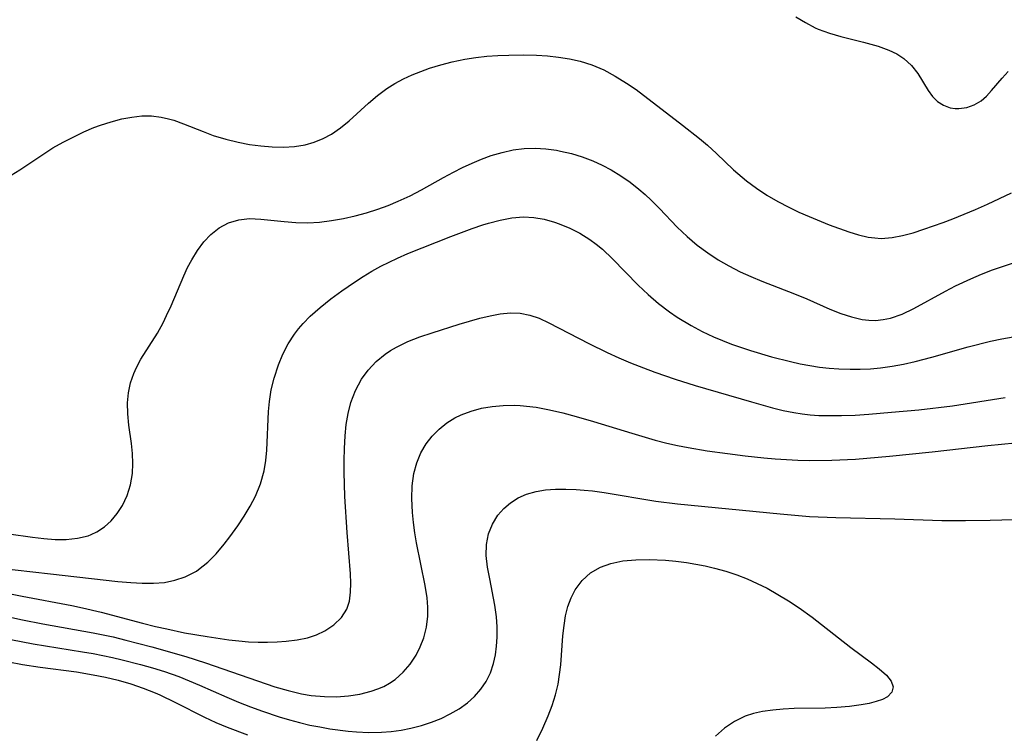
# Model space of a CAD drawing. Header units: metres. Extents: x 1073367 to 1082519, y 1569854 to 1574957.
# Tile 1033 of 1056: x 1080858 to 1080996, y 1573337 to 1573437. Entities that reach past the tile are written whole.
import ezdxf

# ---------------------------------------------------------------- set-up
doc = ezdxf.new("R2010")
doc.units = ezdxf.units.M
doc.layers.add('CGG_CurvaNivelLidar_v1', color=253, linetype='Continuous', lineweight=30)

msp = doc.modelspace()

# ---------------------------------------------------------------- linework, layer by layer
at = {"layer": 'CGG_CurvaNivelLidar_v1'}
for p, q in [((1080966.5813, 1573437.1409, 75.5), (1080967.8984, 1573436.324, 75.5)), ((1080967.8984, 1573436.324, 75.5), (1080969.2537, 1573435.612, 75.5)), ((1080969.2537, 1573435.612, 75.5), (1080969.6984, 1573435.4122, 75.5)), ((1080969.6984, 1573435.4122, 75.5), (1080971.2502, 1573434.8324, 75.5)), ((1080971.2502, 1573434.8324, 75.5), (1080972.8386, 1573434.3676, 75.5)), ((1080972.8386, 1573434.3676, 75.5), (1080976.0234, 1573433.5798, 75.5)), ((1080976.0234, 1573433.5798, 75.5), (1080978.0462, 1573433.0161, 75.5)), ((1080978.0462, 1573433.0161, 75.5), (1080979.5509, 1573432.4707, 75.5)), ((1080979.5509, 1573432.4707, 75.5), (1080980.6533, 1573431.9468, 75.5)), ((1080980.6533, 1573431.9468, 75.5), (1080981.647, 1573431.316, 75.5)), ((1080916.9962, 1573430.4464, 75), (1080918.5905, 1573430.8662, 75)), ((1080918.5905, 1573430.8662, 75), (1080920.3611, 1573431.2343, 75)), ((1080920.3611, 1573431.2343, 75), (1080921.8737, 1573431.4589, 75)), ((1080921.8737, 1573431.4589, 75), (1080923.3993, 1573431.6166, 75)), ((1080923.3993, 1573431.6166, 75), (1080924.9329, 1573431.7224, 75)), ((1080924.9329, 1573431.7224, 75), (1080926.4703, 1573431.788, 75)), ((1080926.4703, 1573431.788, 75), (1080928.4946, 1573431.8173, 75)), ((1080928.4946, 1573431.8173, 75), (1080930.3286, 1573431.7668, 75)), ((1080930.3286, 1573431.7668, 75), (1080931.8851, 1573431.6666, 75)), ((1080931.8851, 1573431.6666, 75), (1080933.4277, 1573431.5059, 75)), ((1080933.4277, 1573431.5059, 75), (1080934.9501, 1573431.27, 75)), ((1080934.9501, 1573431.27, 75), (1080936.4448, 1573430.939, 75)), ((1080936.4448, 1573430.939, 75), (1080938.0726, 1573430.4297, 75)), ((1080981.647, 1573431.316, 75.5), (1080982.7365, 1573430.325, 75.5)), ((1080913.0078, 1573429.0217, 75), (1080914.206, 1573429.5097, 75)), ((1080914.206, 1573429.5097, 75), (1080915.4299, 1573429.9539, 75)), ((1080915.4299, 1573429.9539, 75), (1080916.9962, 1573430.4464, 75)), ((1080938.0726, 1573430.4297, 75), (1080939.7433, 1573429.7173, 75)), ((1080939.7433, 1573429.7173, 75), (1080941.3573, 1573428.8585, 75)), ((1080982.7365, 1573430.325, 75.5), (1080983.6236, 1573429.1964, 75.5)), ((1080983.6236, 1573429.1964, 75.5), (1080985.0617, 1573426.8508, 75.5)), ((1080995.3809, 1573428.582, 75.5), (1080996.217, 1573429.4764, 75.5)), ((1080909.4451, 1573427.1299, 75), (1080910.582, 1573427.831, 75)), ((1080910.582, 1573427.831, 75), (1080911.7734, 1573428.4566, 75)), ((1080911.7734, 1573428.4566, 75), (1080913.0078, 1573429.0217, 75)), ((1080941.3573, 1573428.8585, 75), (1080942.9208, 1573427.8836, 75)), ((1080942.9208, 1573427.8836, 75), (1080944.2485, 1573426.9571, 75)), ((1080993.9053, 1573426.8292, 75.5), (1080995.3809, 1573428.582, 75.5)), ((1080908.1297, 1573426.1506, 75), (1080909.4451, 1573427.1299, 75)), ((1080944.2485, 1573426.9571, 75), (1080950.7323, 1573422.0079, 75)), ((1080985.0617, 1573426.8508, 75.5), (1080985.6672, 1573426.0251, 75.5)), ((1080993.2116, 1573426.0591, 75.5), (1080993.9053, 1573426.8292, 75.5)), ((1080904.2068, 1573422.5938, 75), (1080906.8905, 1573425.0783, 75)), ((1080906.8905, 1573425.0783, 75), (1080908.1297, 1573426.1506, 75)), ((1080985.6672, 1573426.0251, 75.5), (1080986.357, 1573425.3237, 75.5)), ((1080986.357, 1573425.3237, 75.5), (1080987.1831, 1573424.7804, 75.5)), ((1080991.4877, 1573424.8243, 75.5), (1080992.4669, 1573425.4001, 75.5)), ((1080992.4669, 1573425.4001, 75.5), (1080993.2116, 1573426.0591, 75.5)), ((1080987.1831, 1573424.7804, 75.5), (1080988.1005, 1573424.44, 75.5)), ((1080988.1005, 1573424.44, 75.5), (1080988.8001, 1573424.3283, 75.5)), ((1080988.8001, 1573424.3283, 75.5), (1080989.3363, 1573424.3174, 75.5)), ((1080989.3363, 1573424.3174, 75.5), (1080990.4274, 1573424.4638, 75.5)), ((1080990.4274, 1573424.4638, 75.5), (1080991.4877, 1573424.8243, 75.5)), ((1080869.4808, 1573422.0008, 75), (1080870.9568, 1573422.4828, 75)), ((1080870.9568, 1573422.4828, 75), (1080872.438, 1573422.866, 75)), ((1080872.438, 1573422.866, 75), (1080873.8414, 1573423.1308, 75)), ((1080873.8414, 1573423.1308, 75), (1080875.2345, 1573423.2808, 75)), ((1080875.2345, 1573423.2808, 75), (1080876.6107, 1573423.2912, 75)), ((1080876.6107, 1573423.2912, 75), (1080877.9509, 1573423.1363, 75)), ((1080877.9509, 1573423.1363, 75), (1080878.9594, 1573422.9, 75)), ((1080878.9594, 1573422.9, 75), (1080879.6868, 1573422.676, 75)), ((1080879.6868, 1573422.676, 75), (1080881.0389, 1573422.1898, 75)), ((1080903.0036, 1573421.6091, 75), (1080904.2068, 1573422.5938, 75)), ((1080865.731, 1573420.3833, 75), (1080867.1386, 1573421.0456, 75)), ((1080867.1386, 1573421.0456, 75), (1080868.5593, 1573421.6496, 75)), ((1080868.5593, 1573421.6496, 75), (1080869.4808, 1573422.0008, 75)), ((1080881.0389, 1573422.1898, 75), (1080883.8001, 1573421.0995, 75)), ((1080883.8001, 1573421.0995, 75), (1080885.2213, 1573420.5773, 75)), ((1080901.7359, 1573420.7422, 75), (1080903.0036, 1573421.6091, 75)), ((1080950.7323, 1573422.0079, 75), (1080953.0979, 1573420.1523, 75)), ((1080862.8257, 1573418.8115, 75), (1080864.263, 1573419.629, 75)), ((1080864.263, 1573419.629, 75), (1080865.731, 1573420.3833, 75)), ((1080885.2213, 1573420.5773, 75), (1080886.9488, 1573420.0407, 75)), ((1080886.9488, 1573420.0407, 75), (1080888.7124, 1573419.6043, 75)), ((1080888.7124, 1573419.6043, 75), (1080890.2783, 1573419.3081, 75)), ((1080898.0462, 1573419.2607, 75), (1080899.3279, 1573419.6203, 75)), ((1080899.3279, 1573419.6203, 75), (1080900.5608, 1573420.1161, 75)), ((1080900.5608, 1573420.1161, 75), (1080901.7359, 1573420.7422, 75)), ((1080953.0979, 1573420.1523, 75), (1080954.2391, 1573419.1839, 75)), ((1080861.2616, 1573417.8174, 75), (1080862.8257, 1573418.8115, 75)), ((1080890.2783, 1573419.3081, 75), (1080891.8508, 1573419.0937, 75)), ((1080891.8508, 1573419.0937, 75), (1080893.4195, 1573418.9651, 75)), ((1080893.4195, 1573418.9651, 75), (1080895.0101, 1573418.9332, 75)), ((1080895.0101, 1573418.9332, 75), (1080896.5474, 1573419.0219, 75)), ((1080896.5474, 1573419.0219, 75), (1080898.0462, 1573419.2607, 75)), ((1080924.0147, 1573417.7373, 74.5), (1080925.5461, 1573418.2, 74.5)), ((1080925.5461, 1573418.2, 74.5), (1080927.093, 1573418.5442, 74.5)), ((1080927.093, 1573418.5442, 74.5), (1080928.6524, 1573418.7462, 74.5)), ((1080928.6524, 1573418.7462, 74.5), (1080930.1428, 1573418.787, 74.5)), ((1080930.1428, 1573418.787, 74.5), (1080931.6361, 1573418.696, 74.5)), ((1080931.6361, 1573418.696, 74.5), (1080933.1263, 1573418.4915, 74.5)), ((1080933.1263, 1573418.4915, 74.5), (1080933.7126, 1573418.3822, 74.5)), ((1080933.7126, 1573418.3822, 74.5), (1080935.2339, 1573418.0243, 74.5)), ((1080954.2391, 1573419.1839, 75), (1080955.469, 1573418.0562, 75)), ((1080858.1961, 1573415.7582, 75), (1080861.2616, 1573417.8174, 75)), ((1080921.3483, 1573416.6889, 74.5), (1080922.6713, 1573417.2429, 74.5)), ((1080922.6713, 1573417.2429, 74.5), (1080924.0147, 1573417.7373, 74.5)), ((1080935.2339, 1573418.0243, 74.5), (1080936.7346, 1573417.5658, 74.5)), ((1080936.7346, 1573417.5658, 74.5), (1080938.2066, 1573417.0073, 74.5)), ((1080938.2066, 1573417.0073, 74.5), (1080939.5082, 1573416.4128, 74.5)), ((1080955.469, 1573418.0562, 75), (1080957.8809, 1573415.7613, 75)), ((1080856.995, 1573414.9988, 75), (1080858.1961, 1573415.7582, 75)), ((1080917.3737, 1573414.7023, 74.5), (1080918.7455, 1573415.438, 74.5)), ((1080918.7455, 1573415.438, 74.5), (1080920.0393, 1573416.0846, 74.5)), ((1080920.0393, 1573416.0846, 74.5), (1080921.3483, 1573416.6889, 74.5)), ((1080939.5082, 1573416.4128, 74.5), (1080940.7756, 1573415.739, 74.5)), ((1080940.7756, 1573415.739, 74.5), (1080942.1176, 1573414.9186, 74.5)), ((1080957.8809, 1573415.7613, 75), (1080959.6668, 1573414.2117, 75)), ((1080914.3111, 1573412.9876, 74.5), (1080917.3737, 1573414.7023, 74.5)), ((1080942.1176, 1573414.9186, 74.5), (1080943.4127, 1573414.0186, 74.5)), ((1080943.4127, 1573414.0186, 74.5), (1080944.6573, 1573413.0444, 74.5)), ((1080959.6668, 1573414.2117, 75), (1080961.0616, 1573413.1757, 75)), ((1080912.6975, 1573412.1454, 74.5), (1080914.3111, 1573412.9876, 74.5)), ((1080944.6573, 1573413.0444, 74.5), (1080945.5147, 1573412.303, 74.5)), ((1080961.0616, 1573413.1757, 75), (1080962.5206, 1573412.2241, 75)), ((1080909.6446, 1573410.7761, 74.5), (1080911.0547, 1573411.3664, 74.5)), ((1080911.0547, 1573411.3664, 74.5), (1080912.6975, 1573412.1454, 74.5)), ((1080945.5147, 1573412.303, 74.5), (1080946.3442, 1573411.5286, 74.5)), ((1080946.3442, 1573411.5286, 74.5), (1080947.5128, 1573410.3491, 74.5)), ((1080962.5206, 1573412.2241, 75), (1080964.0302, 1573411.3465, 75)), ((1080964.0302, 1573411.3465, 75), (1080965.5802, 1573410.5381, 75)), ((1080993.3288, 1573410.9631, 75), (1080996.678, 1573412.5254, 75)), ((1080906.6261, 1573409.7538, 74.5), (1080908.2126, 1573410.2512, 74.5)), ((1080908.2126, 1573410.2512, 74.5), (1080909.6446, 1573410.7761, 74.5)), ((1080947.5128, 1573410.3491, 74.5), (1080949.9921, 1573407.7671, 74.5)), ((1080965.5802, 1573410.5381, 75), (1080966.9993, 1573409.8678, 75)), ((1080966.9993, 1573409.8678, 75), (1080968.4331, 1573409.2376, 75)), ((1080988.4887, 1573408.9271, 75), (1080991.646, 1573410.2197, 75)), ((1080991.646, 1573410.2197, 75), (1080993.3288, 1573410.9631, 75)), ((1080887.3634, 1573408.3423, 74.5), (1080888.7639, 1573408.7778, 74.5)), ((1080888.7639, 1573408.7778, 74.5), (1080890.2804, 1573408.9373, 74.5)), ((1080890.2804, 1573408.9373, 74.5), (1080891.8627, 1573408.888, 74.5)), ((1080891.8627, 1573408.888, 74.5), (1080895.1347, 1573408.5445, 74.5)), ((1080895.1347, 1573408.5445, 74.5), (1080896.7605, 1573408.404, 74.5)), ((1080900.0695, 1573408.4506, 74.5), (1080901.7413, 1573408.6639, 74.5)), ((1080901.7413, 1573408.6639, 74.5), (1080903.4183, 1573408.9691, 74.5)), ((1080903.4183, 1573408.9691, 74.5), (1080905.0253, 1573409.3288, 74.5)), ((1080905.0253, 1573409.3288, 74.5), (1080906.6261, 1573409.7538, 74.5)), ((1080923.6553, 1573408.3023, 74), (1080925.2904, 1573408.7409, 74)), ((1080925.2904, 1573408.7409, 74), (1080926.9172, 1573409.0509, 74)), ((1080926.9172, 1573409.0509, 74), (1080928.537, 1573409.1779, 74)), ((1080928.537, 1573409.1779, 74), (1080929.9909, 1573409.0963, 74)), ((1080929.9909, 1573409.0963, 74), (1080931.4341, 1573408.8473, 74)), ((1080931.4341, 1573408.8473, 74), (1080932.8602, 1573408.457, 74)), ((1080968.4331, 1573409.2376, 75), (1080971.2298, 1573408.0935, 75)), ((1080987.1235, 1573408.409, 75), (1080988.4887, 1573408.9271, 75)), ((1080884.8638, 1573406.7237, 74.5), (1080886.0566, 1573407.6479, 74.5)), ((1080886.0566, 1573407.6479, 74.5), (1080887.3634, 1573408.3423, 74.5)), ((1080896.7605, 1573408.404, 74.5), (1080898.4068, 1573408.3579, 74.5)), ((1080898.4068, 1573408.3579, 74.5), (1080900.0695, 1573408.4506, 74.5)), ((1080918.382, 1573406.4415, 74), (1080921.3726, 1573407.5558, 74)), ((1080921.3726, 1573407.5558, 74), (1080922.8606, 1573408.0569, 74)), ((1080922.8606, 1573408.0569, 74), (1080923.6553, 1573408.3023, 74)), ((1080932.8602, 1573408.457, 74), (1080933.5182, 1573408.2316, 74)), ((1080933.5182, 1573408.2316, 74), (1080934.9908, 1573407.6248, 74)), ((1080934.9908, 1573407.6248, 74), (1080936.4196, 1573406.8929, 74)), ((1080949.9921, 1573407.7671, 74.5), (1080951.3744, 1573406.443, 74.5)), ((1080971.2298, 1573408.0935, 75), (1080973.9811, 1573407.0856, 75)), ((1080982.9356, 1573406.9681, 75), (1080984.4191, 1573407.4489, 75)), ((1080984.4191, 1573407.4489, 75), (1080987.1235, 1573408.409, 75)), ((1080883.8751, 1573405.6789, 74.5), (1080884.8638, 1573406.7237, 74.5)), ((1080912.3671, 1573404.0487, 74), (1080918.382, 1573406.4415, 74)), ((1080936.4196, 1573406.8929, 74), (1080937.7906, 1573406.0352, 74)), ((1080937.7906, 1573406.0352, 74), (1080938.687, 1573405.3746, 74)), ((1080951.3744, 1573406.443, 74.5), (1080952.7794, 1573405.2494, 74.5)), ((1080973.9811, 1573407.0856, 75), (1080975.3346, 1573406.6733, 75)), ((1080975.3346, 1573406.6733, 75), (1080976.6843, 1573406.3647, 75)), ((1080976.6843, 1573406.3647, 75), (1080977.5838, 1573406.2362, 75)), ((1080977.5838, 1573406.2362, 75), (1080978.4842, 1573406.1841, 75)), ((1080978.4842, 1573406.1841, 75), (1080980.0063, 1573406.2855, 75)), ((1080980.0063, 1573406.2855, 75), (1080981.4668, 1573406.5646, 75)), ((1080981.4668, 1573406.5646, 75), (1080982.9356, 1573406.9681, 75)), ((1080882.2016, 1573403.1876, 74.5), (1080882.9915, 1573404.4893, 74.5)), ((1080882.9915, 1573404.4893, 74.5), (1080883.8751, 1573405.6789, 74.5)), ((1080938.687, 1573405.3746, 74), (1080939.5505, 1573404.6595, 74)), ((1080939.5505, 1573404.6595, 74), (1080940.9748, 1573403.3224, 74)), ((1080952.7794, 1573405.2494, 74.5), (1080954.2563, 1573404.1474, 74.5)), ((1080881.6375, 1573402.0976, 74.5), (1080882.2016, 1573403.1876, 74.5)), ((1080908.6293, 1573402.2886, 74), (1080910.9448, 1573403.4252, 74)), ((1080910.9448, 1573403.4252, 74), (1080912.3671, 1573404.0487, 74)), ((1080940.9748, 1573403.3224, 74), (1080944.5447, 1573399.646, 74)), ((1080954.2563, 1573404.1474, 74.5), (1080955.7074, 1573403.1985, 74.5)), ((1080955.7074, 1573403.1985, 74.5), (1080957.209, 1573402.3286, 74.5)), ((1080881.1122, 1573400.9688, 74.5), (1080881.6375, 1573402.0976, 74.5)), ((1080907.3697, 1573401.5898, 74), (1080908.6293, 1573402.2886, 74)), ((1080957.209, 1573402.3286, 74.5), (1080958.792, 1573401.5161, 74.5)), ((1080992.5102, 1573401.1705, 74.5), (1080994.0274, 1573401.7662, 74.5)), ((1080994.0274, 1573401.7662, 74.5), (1080995.5591, 1573402.3219, 74.5)), ((1080995.5591, 1573402.3219, 74.5), (1080997.1016, 1573402.836, 74.5)), ((1080879.3296, 1573396.7705, 74.5), (1080881.1122, 1573400.9688, 74.5)), ((1080904.9273, 1573400.0753, 74), (1080906.1362, 1573400.8498, 74)), ((1080906.1362, 1573400.8498, 74), (1080907.3697, 1573401.5898, 74)), ((1080958.792, 1573401.5161, 74.5), (1080960.2848, 1573400.8396, 74.5)), ((1080960.2848, 1573400.8396, 74.5), (1080961.8013, 1573400.215, 74.5)), ((1080988.8739, 1573399.5321, 74.5), (1080991.0118, 1573400.5349, 74.5)), ((1080991.0118, 1573400.5349, 74.5), (1080992.5102, 1573401.1705, 74.5)), ((1080901.6414, 1573397.7305, 74), (1080903.1823, 1573398.8752, 74)), ((1080903.1823, 1573398.8752, 74), (1080904.9273, 1573400.0753, 74)), ((1080944.5447, 1573399.646, 74), (1080945.9397, 1573398.3296, 74)), ((1080961.8013, 1573400.215, 74.5), (1080966.3706, 1573398.4421, 74.5)), ((1080987.4447, 1573398.7875, 74.5), (1080988.8739, 1573399.5321, 74.5)), ((1080900.1632, 1573396.5396, 74), (1080901.6414, 1573397.7305, 74)), ((1080945.9397, 1573398.3296, 74), (1080947.3965, 1573397.0805, 74)), ((1080966.3706, 1573398.4421, 74.5), (1080968.1159, 1573397.7188, 74.5)), ((1080968.1159, 1573397.7188, 74.5), (1080971.3316, 1573396.3094, 74.5)), ((1080983.0434, 1573396.3772, 74.5), (1080987.4447, 1573398.7875, 74.5)), ((1080878.7068, 1573395.3891, 74.5), (1080879.3296, 1573396.7705, 74.5)), ((1080898.7665, 1573395.2965, 74), (1080900.1632, 1573396.5396, 74)), ((1080947.3965, 1573397.0805, 74), (1080948.9181, 1573395.9133, 74)), ((1080971.3316, 1573396.3094, 74.5), (1080972.8401, 1573395.7078, 74.5)), ((1080981.4242, 1573395.6149, 74.5), (1080983.0434, 1573396.3772, 74.5)), ((1080878.2145, 1573394.3887, 74.5), (1080878.7068, 1573395.3891, 74.5)), ((1080897.7535, 1573394.277, 74), (1080898.7665, 1573395.2965, 74)), ((1080919.5522, 1573394.1939, 73.5), (1080922.4599, 1573395.0378, 73.5)), ((1080922.4599, 1573395.0378, 73.5), (1080923.8896, 1573395.3827, 73.5)), ((1080923.8896, 1573395.3827, 73.5), (1080925.2992, 1573395.6384, 73.5)), ((1080925.2992, 1573395.6384, 73.5), (1080926.7047, 1573395.7691, 73.5)), ((1080926.7047, 1573395.7691, 73.5), (1080928.0852, 1573395.7201, 73.5)), ((1080928.0852, 1573395.7201, 73.5), (1080929.4088, 1573395.46, 73.5)), ((1080929.4088, 1573395.46, 73.5), (1080930.7123, 1573395.0215, 73.5)), ((1080930.7123, 1573395.0215, 73.5), (1080932.092, 1573394.4065, 73.5)), ((1080948.9181, 1573395.9133, 74), (1080949.9919, 1573395.1748, 74)), ((1080949.9919, 1573395.1748, 74), (1080951.926, 1573393.9972, 74)), ((1080972.8401, 1573395.7078, 74.5), (1080974.3451, 1573395.2101, 74.5)), ((1080974.3451, 1573395.2101, 74.5), (1080975.8501, 1573394.8657, 74.5)), ((1080975.8501, 1573394.8657, 74.5), (1080976.7778, 1573394.7541, 74.5)), ((1080976.7778, 1573394.7541, 74.5), (1080977.7035, 1573394.7313, 74.5)), ((1080977.7035, 1573394.7313, 74.5), (1080978.7768, 1573394.8283, 74.5)), ((1080978.7768, 1573394.8283, 74.5), (1080979.788, 1573395.0436, 74.5)), ((1080979.788, 1573395.0436, 74.5), (1080981.4242, 1573395.6149, 74.5)), ((1080877.4216, 1573392.96, 74.5), (1080878.2145, 1573394.3887, 74.5)), ((1080896.5569, 1573392.8056, 74), (1080897.1322, 1573393.5592, 74)), ((1080897.1322, 1573393.5592, 74), (1080897.7535, 1573394.277, 74)), ((1080915.7722, 1573393.0065, 73.5), (1080919.5522, 1573394.1939, 73.5)), ((1080932.092, 1573394.4065, 73.5), (1080937.6486, 1573391.497, 73.5)), ((1080951.926, 1573393.9972, 74), (1080953.4667, 1573393.1837, 74)), ((1080875.1176, 1573389.3221, 74.5), (1080877.4216, 1573392.96, 74.5)), ((1080895.6893, 1573391.4492, 74), (1080896.5569, 1573392.8056, 74)), ((1080912.3941, 1573391.755, 73.5), (1080914.0599, 1573392.4141, 73.5)), ((1080914.0599, 1573392.4141, 73.5), (1080915.7722, 1573393.0065, 73.5)), ((1080953.4667, 1573393.1837, 74), (1080955.0466, 1573392.4421, 74)), ((1080955.0466, 1573392.4421, 74), (1080957.5873, 1573391.4095, 74)), ((1080993.7672, 1573391.8022, 74), (1080995.3349, 1573392.1461, 74)), ((1080995.3349, 1573392.1461, 74), (1080996.9087, 1573392.4532, 74)), ((1080894.9459, 1573390.0124, 74), (1080895.6893, 1573391.4492, 74)), ((1080909.9834, 1573390.5189, 73.5), (1080910.8045, 1573390.9928, 73.5)), ((1080910.8045, 1573390.9928, 73.5), (1080912.3941, 1573391.755, 73.5)), ((1080937.6486, 1573391.497, 73.5), (1080940.2376, 1573390.241, 73.5)), ((1080957.5873, 1573391.4095, 74), (1080960.2185, 1573390.5048, 74)), ((1080985.546, 1573389.5974, 74), (1080990.649, 1573391.0278, 74)), ((1080990.649, 1573391.0278, 74), (1080993.7672, 1573391.8022, 74)), ((1080874.4873, 1573388.1621, 74.5), (1080875.1176, 1573389.3221, 74.5)), ((1080894.3163, 1573388.5127, 74), (1080894.9459, 1573390.0124, 74)), ((1080907.9628, 1573388.9668, 73.5), (1080909.2019, 1573389.9952, 73.5)), ((1080909.2019, 1573389.9952, 73.5), (1080909.9834, 1573390.5189, 73.5)), ((1080940.2376, 1573390.241, 73.5), (1080941.852, 1573389.5093, 73.5)), ((1080941.852, 1573389.5093, 73.5), (1080943.4871, 1573388.8092, 73.5)), ((1080960.2185, 1573390.5048, 74), (1080963.1818, 1573389.6361, 74)), ((1080963.1818, 1573389.6361, 74), (1080965.7996, 1573388.9758, 74)), ((1080983.2079, 1573388.975, 74), (1080985.546, 1573389.5974, 74)), ((1080874.1148, 1573387.3063, 74.5), (1080874.4873, 1573388.1621, 74.5)), ((1080893.7073, 1573386.6515, 74), (1080894.3163, 1573388.5127, 74)), ((1080906.8645, 1573387.795, 73.5), (1080907.9628, 1573388.9668, 73.5)), ((1080943.4871, 1573388.8092, 73.5), (1080945.2869, 1573388.0866, 73.5)), ((1080945.2869, 1573388.0866, 73.5), (1080946.8922, 1573387.48, 73.5)), ((1080965.7996, 1573388.9758, 74), (1080967.1651, 1573388.6749, 74)), ((1080967.1651, 1573388.6749, 74), (1080968.536, 1573388.4158, 74)), ((1080968.536, 1573388.4158, 74), (1080969.8746, 1573388.214, 74)), ((1080969.8746, 1573388.214, 74), (1080971.2179, 1573388.0629, 74)), ((1080971.2179, 1573388.0629, 74), (1080972.5642, 1573387.9638, 74)), ((1080972.5642, 1573387.9638, 74), (1080974.1568, 1573387.9135, 74)), ((1080974.1568, 1573387.9135, 74), (1080975.5708, 1573387.9205, 74)), ((1080975.5708, 1573387.9205, 74), (1080976.9828, 1573387.9789, 74)), ((1080976.9828, 1573387.9789, 74), (1080978.3907, 1573388.0972, 74)), ((1080978.3907, 1573388.0972, 74), (1080980.005, 1573388.3161, 74)), ((1080980.005, 1573388.3161, 74), (1080981.6109, 1573388.6128, 74)), ((1080981.6109, 1573388.6128, 74), (1080983.2079, 1573388.975, 74)), ((1080873.6716, 1573385.9863, 74.5), (1080874.1148, 1573387.3063, 74.5)), ((1080893.318, 1573385.0434, 74), (1080893.7073, 1573386.6515, 74)), ((1080905.0691, 1573384.9269, 73.5), (1080905.9183, 1573386.4954, 73.5)), ((1080905.9183, 1573386.4954, 73.5), (1080906.8645, 1573387.795, 73.5)), ((1080946.8922, 1573387.48, 73.5), (1080949.7075, 1573386.4951, 73.5)), ((1080949.7075, 1573386.4951, 73.5), (1080952.5169, 1573385.6096, 73.5)), ((1080873.3691, 1573384.6236, 74.5), (1080873.6716, 1573385.9863, 74.5)), ((1080952.5169, 1573385.6096, 73.5), (1080960.3606, 1573383.333, 73.5)), ((1080873.228, 1573383.2305, 74.5), (1080873.3691, 1573384.6236, 74.5)), ((1080893.048, 1573383.408, 74), (1080893.318, 1573385.0434, 74)), ((1080904.4274, 1573383.2402, 73.5), (1080905.0691, 1573384.9269, 73.5)), ((1080988.454, 1573382.8125, 73.5), (1080995.7851, 1573383.9653, 73.5)), ((1080873.2696, 1573381.6651, 74.5), (1080873.228, 1573383.2305, 74.5)), ((1080892.9152, 1573382.0155, 74), (1080893.048, 1573383.408, 74)), ((1080904.0482, 1573381.7436, 73.5), (1080904.4274, 1573383.2402, 73.5)), ((1080921.2278, 1573382.0678, 73), (1080922.672, 1573382.4462, 73)), ((1080922.672, 1573382.4462, 73), (1080924.1636, 1573382.7041, 73)), ((1080924.1636, 1573382.7041, 73), (1080925.6878, 1573382.8482, 73)), ((1080925.6878, 1573382.8482, 73), (1080927.2326, 1573382.8775, 73)), ((1080927.2326, 1573382.8775, 73), (1080928.0575, 1573382.8441, 73)), ((1080928.0575, 1573382.8441, 73), (1080930.3152, 1573382.584, 73)), ((1080930.3152, 1573382.584, 73), (1080932.1713, 1573382.2302, 73)), ((1080960.3606, 1573383.333, 73.5), (1080963.326, 1573382.5143, 73.5)), ((1080963.326, 1573382.5143, 73.5), (1080964.8136, 1573382.1569, 73.5)), ((1080983.7207, 1573382.2497, 73.5), (1080988.454, 1573382.8125, 73.5)), ((1080873.4466, 1573380.0779, 74.5), (1080873.2696, 1573381.6651, 74.5)), ((1080892.6956, 1573376.5828, 74), (1080892.9152, 1573382.0155, 74)), ((1080903.7902, 1573380.1938, 73.5), (1080904.0482, 1573381.7436, 73.5)), ((1080917.8108, 1573380.3954, 73), (1080918.97, 1573381.1236, 73)), ((1080918.97, 1573381.1236, 73), (1080919.8495, 1573381.5548, 73)), ((1080919.8495, 1573381.5548, 73), (1080921.2278, 1573382.0678, 73)), ((1080932.1713, 1573382.2302, 73), (1080934.0293, 1573381.7922, 73)), ((1080934.0293, 1573381.7922, 73), (1080935.8882, 1573381.3008, 73)), ((1080935.8882, 1573381.3008, 73), (1080938.2976, 1573380.616, 73)), ((1080964.8136, 1573382.1569, 73.5), (1080966.3085, 1573381.8566, 73.5)), ((1080966.3085, 1573381.8566, 73.5), (1080967.4375, 1573381.6796, 73.5)), ((1080967.4375, 1573381.6796, 73.5), (1080968.5719, 1573381.5484, 73.5)), ((1080968.5719, 1573381.5484, 73.5), (1080969.7953, 1573381.4601, 73.5)), ((1080969.7953, 1573381.4601, 73.5), (1080971.0234, 1573381.4194, 73.5)), ((1080971.0234, 1573381.4194, 73.5), (1080972.9263, 1573381.4315, 73.5)), ((1080972.9263, 1573381.4315, 73.5), (1080974.8357, 1573381.5102, 73.5)), ((1080974.8357, 1573381.5102, 73.5), (1080976.7502, 1573381.6329, 73.5)), ((1080976.7502, 1573381.6329, 73.5), (1080979.9408, 1573381.8911, 73.5)), ((1080979.9408, 1573381.8911, 73.5), (1080983.7207, 1573382.2497, 73.5)), ((1080873.7874, 1573377.5407, 74.5), (1080873.4466, 1573380.0779, 74.5)), ((1080903.6256, 1573378.6044, 73.5), (1080903.7902, 1573380.1938, 73.5)), ((1080916.7493, 1573379.5399, 73), (1080917.8108, 1573380.3954, 73)), ((1080938.2976, 1573380.616, 73), (1080943.6724, 1573378.969, 73)), ((1080903.526, 1573376.8167, 73.5), (1080903.6256, 1573378.6044, 73.5)), ((1080914.9631, 1573377.4958, 73), (1080915.795, 1573378.5708, 73)), ((1080915.795, 1573378.5708, 73), (1080916.7493, 1573379.5399, 73)), ((1080943.6724, 1573378.969, 73), (1080946.917, 1573378.0159, 73)), ((1080873.9254, 1573376.1316, 74.5), (1080873.7874, 1573377.5407, 74.5)), ((1080914.2144, 1573376.2097, 73), (1080914.9631, 1573377.4958, 73)), ((1080946.917, 1573378.0159, 73), (1080948.5474, 1573377.5913, 73)), ((1080948.5474, 1573377.5913, 73), (1080950.0373, 1573377.2512, 73)), ((1080950.0373, 1573377.2512, 73), (1080951.5344, 1573376.9545, 73)), ((1080951.5344, 1573376.9545, 73), (1080954.2064, 1573376.5177, 73)), ((1080985.5985, 1573376.3622, 73), (1080993.37, 1573377.2682, 73)), ((1080993.37, 1573377.2682, 73), (1080997.1829, 1573377.6417, 73)), ((1080873.9839, 1573374.7283, 74.5), (1080873.9254, 1573376.1316, 74.5)), ((1080892.5607, 1573375.1328, 74), (1080892.6956, 1573376.5828, 74)), ((1080903.4916, 1573375.17, 73.5), (1080903.526, 1573376.8167, 73.5)), ((1080913.6332, 1573374.8252, 73), (1080914.2144, 1573376.2097, 73)), ((1080954.2064, 1573376.5177, 73), (1080957.0007, 1573376.1274, 73)), ((1080957.0007, 1573376.1274, 73), (1080959.4801, 1573375.8092, 73)), ((1080959.4801, 1573375.8092, 73), (1080962.0888, 1573375.5313, 73)), ((1080962.0888, 1573375.5313, 73), (1080963.6748, 1573375.4014, 73)), ((1080974.9069, 1573375.3626, 73), (1080979.6628, 1573375.7398, 73)), ((1080979.6628, 1573375.7398, 73), (1080985.5985, 1573376.3622, 73)), ((1080873.9212, 1573373.343, 74.5), (1080873.9839, 1573374.7283, 74.5)), ((1080892.3216, 1573373.7095, 74), (1080892.5607, 1573375.1328, 74)), ((1080903.4978, 1573373.5103, 73.5), (1080903.4916, 1573375.17, 73.5)), ((1080913.2259, 1573373.361, 73), (1080913.6332, 1573374.8252, 73)), ((1080963.6748, 1573375.4014, 73), (1080966.8503, 1573375.2226, 73)), ((1080966.8503, 1573375.2226, 73), (1080968.4978, 1573375.1765, 73)), ((1080968.4978, 1573375.1765, 73), (1080971.6004, 1573375.2062, 73)), ((1080971.6004, 1573375.2062, 73), (1080974.9069, 1573375.3626, 73)), ((1080873.6519, 1573371.773, 74.5), (1080873.9212, 1573373.343, 74.5)), ((1080891.8097, 1573371.9162, 74), (1080892.3216, 1573373.7095, 74)), ((1080903.5998, 1573370.1343, 73.5), (1080903.4978, 1573373.5103, 73.5)), ((1080912.9811, 1573371.6379, 73), (1080913.2259, 1573373.361, 73)), ((1080873.1815, 1573370.2675, 74.5), (1080873.6519, 1573371.773, 74.5)), ((1080891.0959, 1573370.1844, 74), (1080891.8097, 1573371.9162, 74)), ((1080912.9255, 1573369.858, 73), (1080912.9811, 1573371.6379, 73)), ((1080872.5237, 1573368.8547, 74.5), (1080873.1815, 1573370.2675, 74.5)), ((1080890.3607, 1573368.7655, 74), (1080891.0959, 1573370.1844, 74)), ((1080903.9078, 1573365.0775, 73.5), (1080903.5998, 1573370.1343, 73.5)), ((1080927.7837, 1573369.9234, 72.5), (1080928.9447, 1573370.4453, 72.5)), ((1080928.9447, 1573370.4453, 72.5), (1080930.2972, 1573370.8296, 72.5)), ((1080930.2972, 1573370.8296, 72.5), (1080931.6256, 1573371.0414, 72.5)), ((1080931.6256, 1573371.0414, 72.5), (1080933.0062, 1573371.1421, 72.5)), ((1080933.0062, 1573371.1421, 72.5), (1080934.4258, 1573371.155, 72.5)), ((1080934.4258, 1573371.155, 72.5), (1080935.8737, 1573371.0988, 72.5)), ((1080935.8737, 1573371.0988, 72.5), (1080937.0265, 1573371.0148, 72.5)), ((1080937.0265, 1573371.0148, 72.5), (1080938.1879, 1573370.8982, 72.5)), ((1080938.1879, 1573370.8982, 72.5), (1080939.7835, 1573370.6894, 72.5)), ((1080939.7835, 1573370.6894, 72.5), (1080947.0111, 1573369.4948, 72.5)), ((1080871.814, 1573367.7414, 74.5), (1080872.5237, 1573368.8547, 74.5)), ((1080889.536, 1573367.3871, 74), (1080890.3607, 1573368.7655, 74)), ((1080913.0287, 1573367.8853, 73), (1080912.9255, 1573369.858, 73)), ((1080925.7751, 1573368.4551, 72.5), (1080926.7226, 1573369.2547, 72.5)), ((1080926.7226, 1573369.2547, 72.5), (1080927.7837, 1573369.9234, 72.5)), ((1080947.0111, 1573369.4948, 72.5), (1080950.0267, 1573369.094, 72.5)), ((1080950.0267, 1573369.094, 72.5), (1080964.4005, 1573367.6852, 72.5)), ((1080870.9805, 1573366.7392, 74.5), (1080871.814, 1573367.7414, 74.5)), ((1080888.6475, 1573366.0447, 74), (1080889.536, 1573367.3871, 74)), ((1080913.1708, 1573366.476, 73), (1080913.0287, 1573367.8853, 73)), ((1080924.1893, 1573366.2812, 72.5), (1080924.961, 1573367.5339, 72.5)), ((1080924.961, 1573367.5339, 72.5), (1080925.7751, 1573368.4551, 72.5)), ((1080964.4005, 1573367.6852, 72.5), (1080968.4962, 1573367.3516, 72.5)), ((1080968.4962, 1573367.3516, 72.5), (1080972.1445, 1573367.1991, 72.5)), ((1080868.9628, 1573365.1674, 74.5), (1080870.03, 1573365.8711, 74.5)), ((1080870.03, 1573365.8711, 74.5), (1080870.9805, 1573366.7392, 74.5)), ((1080887.5454, 1573364.5082, 74), (1080888.6475, 1573366.0447, 74)), ((1080913.3592, 1573365.0599, 73), (1080913.1708, 1573366.476, 73)), ((1080923.6508, 1573364.9001, 72.5), (1080924.1893, 1573366.2812, 72.5)), ((1080972.1445, 1573367.1991, 72.5), (1080980.3726, 1573367.0247, 72.5)), ((1080980.3726, 1573367.0247, 72.5), (1080986.9636, 1573366.7836, 72.5)), ((1080986.9636, 1573366.7836, 72.5), (1080990.2349, 1573366.7682, 72.5)), ((1080990.2349, 1573366.7682, 72.5), (1080993.6989, 1573366.8107, 72.5)), ((1080993.6989, 1573366.8107, 72.5), (1080996.9779, 1573366.9263, 72.5)), ((1080856.6815, 1573364.9166, 74.5), (1080859.9614, 1573364.4329, 74.5)), ((1080866.2445, 1573364.2883, 74.5), (1080867.7446, 1573364.6462, 74.5)), ((1080867.7446, 1573364.6462, 74.5), (1080868.1588, 1573364.7951, 74.5)), ((1080868.1588, 1573364.7951, 74.5), (1080868.9628, 1573365.1674, 74.5)), ((1080886.732, 1573363.4485, 74), (1080887.5454, 1573364.5082, 74)), ((1080904.3688, 1573359.344, 73.5), (1080903.9078, 1573365.0775, 73.5)), ((1080913.5907, 1573363.6433, 73), (1080913.3592, 1573365.0599, 73)), ((1080923.3648, 1573363.423, 72.5), (1080923.6508, 1573364.9001, 72.5)), ((1080859.9614, 1573364.4329, 74.5), (1080861.5591, 1573364.2517, 74.5)), ((1080861.5591, 1573364.2517, 74.5), (1080863.1256, 1573364.1408, 74.5)), ((1080863.1256, 1573364.1408, 74.5), (1080864.651, 1573364.1343, 74.5)), ((1080864.651, 1573364.1343, 74.5), (1080866.2445, 1573364.2883, 74.5)), ((1080885.6184, 1573362.1332, 74), (1080886.732, 1573363.4485, 74)), ((1080914.8009, 1573357.6917, 73), (1080913.5907, 1573363.6433, 73)), ((1080923.3432, 1573361.8688, 72.5), (1080923.3648, 1573363.423, 72.5)), ((1080884.4353, 1573360.9387, 74), (1080885.6184, 1573362.1332, 74)), ((1080923.5203, 1573360.2613, 72.5), (1080923.3432, 1573361.8688, 72.5)), ((1080848.4143, 1573360.9519, 74), (1080862.473, 1573359.3101, 74)), ((1080883.161, 1573359.914, 74), (1080884.4353, 1573360.9387, 74)), ((1080939.295, 1573360.2665, 72), (1080940.7215, 1573360.7883, 72)), ((1080940.7215, 1573360.7883, 72), (1080942.4222, 1573361.1357, 72)), ((1080942.4222, 1573361.1357, 72), (1080944.2183, 1573361.3016, 72)), ((1080944.2183, 1573361.3016, 72), (1080946.0797, 1573361.3327, 72)), ((1080946.0797, 1573361.3327, 72), (1080948.3821, 1573361.2285, 72)), ((1080948.3821, 1573361.2285, 72), (1080949.8257, 1573361.0879, 72)), ((1080949.8257, 1573361.0879, 72), (1080951.2752, 1573360.8968, 72)), ((1080951.2752, 1573360.8968, 72), (1080952.595, 1573360.6844, 72)), ((1080952.595, 1573360.6844, 72), (1080953.9118, 1573360.4318, 72)), ((1080953.9118, 1573360.4318, 72), (1080955.2217, 1573360.1317, 72)), ((1080862.473, 1573359.3101, 74), (1080871.875, 1573358.2624, 74)), ((1080881.2877, 1573358.9008, 74), (1080882.6108, 1573359.5606, 74)), ((1080882.6108, 1573359.5606, 74), (1080882.8578, 1573359.7124, 74)), ((1080882.8578, 1573359.7124, 74), (1080883.161, 1573359.914, 74)), ((1080904.4256, 1573358.013, 73.5), (1080904.3688, 1573359.344, 73.5)), ((1080923.8175, 1573358.6146, 72.5), (1080923.5203, 1573360.2613, 72.5)), ((1080936.7148, 1573358.3749, 72), (1080937.9085, 1573359.4417, 72)), ((1080937.9085, 1573359.4417, 72), (1080939.295, 1573360.2665, 72)), ((1080955.2217, 1573360.1317, 72), (1080956.7953, 1573359.6943, 72)), ((1080956.7953, 1573359.6943, 72), (1080958.3476, 1573359.1753, 72)), ((1080958.3476, 1573359.1753, 72), (1080959.7739, 1573358.617, 72)), ((1080851.2183, 1573357.629, 73.5), (1080858.5144, 1573356.215, 73.5)), ((1080871.875, 1573358.2624, 74), (1080873.7009, 1573358.1031, 74)), ((1080873.7009, 1573358.1031, 74), (1080875.298, 1573358.0087, 74)), ((1080875.298, 1573358.0087, 74), (1080876.8613, 1573357.9993, 74)), ((1080876.8613, 1573357.9993, 74), (1080878.3821, 1573358.1208, 74)), ((1080878.3821, 1573358.1208, 74), (1080879.8711, 1573358.4209, 74)), ((1080879.8711, 1573358.4209, 74), (1080881.2877, 1573358.9008, 74)), ((1080904.3963, 1573356.746, 73.5), (1080904.4256, 1573358.013, 73.5)), ((1080915.0688, 1573355.9647, 73), (1080914.8009, 1573357.6917, 73)), ((1080924.5462, 1573354.9683, 72.5), (1080923.8175, 1573358.6146, 72.5)), ((1080935.746, 1573357.0923, 72), (1080936.7148, 1573358.3749, 72)), ((1080959.7739, 1573358.617, 72), (1080961.1758, 1573357.9926, 72)), ((1080961.1758, 1573357.9926, 72), (1080962.5512, 1573357.3058, 72)), ((1080904.2248, 1573355.5241, 73.5), (1080904.3963, 1573356.746, 73.5)), ((1080935.1746, 1573355.9688, 72), (1080935.746, 1573357.0923, 72)), ((1080962.5512, 1573357.3058, 72), (1080964.0722, 1573356.4577, 72)), ((1080964.0722, 1573356.4577, 72), (1080965.5588, 1573355.5468, 72)), ((1080858.5144, 1573356.215, 73.5), (1080865.4462, 1573354.9142, 73.5)), ((1080865.4462, 1573354.9142, 73.5), (1080866.9686, 1573354.5968, 73.5)), ((1080903.8612, 1573354.406, 73.5), (1080904.2248, 1573355.5241, 73.5)), ((1080915.1772, 1573354.673, 73), (1080915.0688, 1573355.9647, 73)), ((1080924.7738, 1573353.3361, 72.5), (1080924.5462, 1573354.9683, 72.5)), ((1080934.7394, 1573354.7502, 72), (1080935.1746, 1573355.9688, 72)), ((1080965.5588, 1573355.5468, 72), (1080967.0124, 1573354.5851, 72)), ((1080866.9686, 1573354.5968, 73.5), (1080869.5646, 1573353.9913, 73.5)), ((1080869.5646, 1573353.9913, 73.5), (1080875.3456, 1573352.4427, 73.5)), ((1080903.1034, 1573353.2038, 73.5), (1080903.8612, 1573354.406, 73.5)), ((1080915.1712, 1573353.4012, 73), (1080915.1772, 1573354.673, 73)), ((1080934.4205, 1573353.4589, 72), (1080934.7394, 1573354.7502, 72)), ((1080967.0124, 1573354.5851, 72), (1080968.8515, 1573353.2715, 72)), ((1080856.6712, 1573353.3148, 73), (1080858.5871, 1573352.8876, 73)), ((1080858.5871, 1573352.8876, 73), (1080861.4081, 1573352.3456, 73)), ((1080861.4081, 1573352.3456, 73), (1080868.4508, 1573351.0962, 73)), ((1080875.3456, 1573352.4427, 73.5), (1080877.1606, 1573351.9865, 73.5)), ((1080900.7864, 1573351.3508, 73.5), (1080902.0569, 1573352.1862, 73.5)), ((1080902.0569, 1573352.1862, 73.5), (1080903.1034, 1573353.2038, 73.5)), ((1080914.977, 1573351.8794, 73), (1080915.1712, 1573353.4012, 73)), ((1080924.8676, 1573351.9142, 72.5), (1080924.7738, 1573353.3361, 72.5)), ((1080934.1959, 1573352.0871, 72), (1080934.4205, 1573353.4589, 72)), ((1080968.8515, 1573353.2715, 72), (1080970.1619, 1573352.2678, 72)), ((1080970.1619, 1573352.2678, 72), (1080974.2297, 1573349.0438, 72)), ((1080868.4508, 1573351.0962, 73), (1080871.2151, 1573350.5022, 73)), ((1080877.1606, 1573351.9865, 73.5), (1080878.7093, 1573351.6231, 73.5)), ((1080878.7093, 1573351.6231, 73.5), (1080881.2073, 1573351.1002, 73.5)), ((1080881.2073, 1573351.1002, 73.5), (1080884.3588, 1573350.5569, 73.5)), ((1080898.3571, 1573350.4025, 73.5), (1080899.6185, 1573350.8108, 73.5)), ((1080899.6185, 1573350.8108, 73.5), (1080900.7864, 1573351.3508, 73.5)), ((1080914.5968, 1573350.4045, 73), (1080914.977, 1573351.8794, 73)), ((1080924.8642, 1573350.4985, 72.5), (1080924.8676, 1573351.9142, 72.5)), ((1080934.0429, 1573350.6756, 72), (1080934.1959, 1573352.0871, 72)), ((1080856.9501, 1573350.1443, 72.5), (1080860.062, 1573349.5321, 72.5)), ((1080860.062, 1573349.5321, 72.5), (1080866.9343, 1573348.4466, 72.5)), ((1080871.2151, 1573350.5022, 73), (1080873.0025, 1573350.0753, 73)), ((1080873.0025, 1573350.0753, 73), (1080876.6563, 1573349.1294, 73)), ((1080884.3588, 1573350.5569, 73.5), (1080887.3722, 1573350.1153, 73.5)), ((1080887.3722, 1573350.1153, 73.5), (1080888.8061, 1573349.9438, 73.5)), ((1080888.8061, 1573349.9438, 73.5), (1080890.1465, 1573349.828, 73.5)), ((1080890.1465, 1573349.828, 73.5), (1080891.4776, 1573349.7631, 73.5)), ((1080891.4776, 1573349.7631, 73.5), (1080892.7943, 1573349.7555, 73.5)), ((1080892.7943, 1573349.7555, 73.5), (1080894.1179, 1573349.8112, 73.5)), ((1080894.1179, 1573349.8112, 73.5), (1080895.415, 1573349.9191, 73.5)), ((1080895.415, 1573349.9191, 73.5), (1080896.9183, 1573350.1082, 73.5)), ((1080896.9183, 1573350.1082, 73.5), (1080898.3571, 1573350.4025, 73.5)), ((1080914.1228, 1573349.1463, 73), (1080914.5968, 1573350.4045, 73)), ((1080924.7804, 1573349.2359, 72.5), (1080924.8642, 1573350.4985, 72.5)), ((1080933.7346, 1573346.6232, 72), (1080934.0429, 1573350.6756, 72)), ((1080866.9343, 1573348.4466, 72.5), (1080868.4402, 1573348.1822, 72.5)), ((1080868.4402, 1573348.1822, 72.5), (1080871.1422, 1573347.626, 72.5)), ((1080876.6563, 1573349.1294, 73), (1080881.3788, 1573347.775, 73)), ((1080913.5255, 1573347.9501, 73), (1080914.1228, 1573349.1463, 73)), ((1080924.3453, 1573346.7962, 72.5), (1080924.612, 1573347.998, 72.5)), ((1080924.612, 1573347.998, 72.5), (1080924.7804, 1573349.2359, 72.5)), ((1080974.2297, 1573349.0438, 72), (1080977.1193, 1573346.9016, 72)), ((1080856.6575, 1573347.0224, 72), (1080858.5859, 1573346.6726, 72)), ((1080858.5859, 1573346.6726, 72), (1080861.0642, 1573346.2977, 72)), ((1080871.1422, 1573347.626, 72.5), (1080872.4859, 1573347.3136, 72.5)), ((1080872.4859, 1573347.3136, 72.5), (1080875.0376, 1573346.6598, 72.5)), ((1080875.0376, 1573346.6598, 72.5), (1080876.7199, 1573346.1806, 72.5)), ((1080881.3788, 1573347.775, 73), (1080884.1533, 1573346.8726, 73)), ((1080884.1533, 1573346.8726, 73), (1080893.8271, 1573343.552, 73)), ((1080911.7361, 1573345.5653, 73), (1080912.7042, 1573346.6965, 73)), ((1080912.7042, 1573346.6965, 73), (1080913.5255, 1573347.9501, 73)), ((1080923.9099, 1573345.504, 72.5), (1080924.3453, 1573346.7962, 72.5)), ((1080933.5808, 1573345.2626, 72), (1080933.7346, 1573346.6232, 72)), ((1080977.1193, 1573346.9016, 72), (1080978.2056, 1573346.0589, 72)), ((1080861.0642, 1573346.2977, 72), (1080866.1333, 1573345.616, 72)), ((1080866.1333, 1573345.616, 72), (1080868.4233, 1573345.2364, 72)), ((1080876.7199, 1573346.1806, 72.5), (1080878.3888, 1573345.6614, 72.5)), ((1080878.3888, 1573345.6614, 72.5), (1080880.3846, 1573344.9701, 72.5)), ((1080910.6253, 1573344.584, 73), (1080911.7361, 1573345.5653, 73)), ((1080923.319, 1573344.2931, 72.5), (1080923.9099, 1573345.504, 72.5)), ((1080933.3574, 1573343.9105, 72), (1080933.5808, 1573345.2626, 72)), ((1080978.2056, 1573346.0589, 72), (1080979.2083, 1573345.1646, 72)), ((1080868.4233, 1573345.2364, 72), (1080870.1444, 1573344.8827, 72)), ((1080870.1444, 1573344.8827, 72), (1080871.932, 1573344.4487, 72)), ((1080871.932, 1573344.4487, 72), (1080873.695, 1573343.9481, 72)), ((1080873.695, 1573343.9481, 72), (1080875.427, 1573343.3726, 72)), ((1080880.3846, 1573344.9701, 72.5), (1080881.8575, 1573344.3993, 72.5)), ((1080881.8575, 1573344.3993, 72.5), (1080883.3151, 1573343.7897, 72.5)), ((1080909.0101, 1573343.5954, 73), (1080909.8439, 1573344.0522, 73)), ((1080909.8439, 1573344.0522, 73), (1080910.6253, 1573344.584, 73)), ((1080922.578, 1573343.199, 72.5), (1080923.319, 1573344.2931, 72.5)), ((1080933.0012, 1573342.417, 72), (1080933.3574, 1573343.9105, 72)), ((1080979.2083, 1573345.1646, 72), (1080979.8748, 1573344.3321, 72)), ((1080979.8748, 1573344.3321, 72), (1080980.1498, 1573343.528, 72)), ((1080875.427, 1573343.3726, 72), (1080877.1191, 1573342.7086, 72)), ((1080877.1191, 1573342.7086, 72), (1080877.7588, 1573342.4262, 72)), ((1080883.3151, 1573343.7897, 72.5), (1080887.0869, 1573342.0982, 72.5)), ((1080893.8271, 1573343.552, 73), (1080895.6646, 1573343.0097, 73)), ((1080895.6646, 1573343.0097, 73), (1080897.5143, 1573342.5727, 73)), ((1080897.5143, 1573342.5727, 73), (1080898.8943, 1573342.3383, 73)), ((1080904.0838, 1573342.2782, 73), (1080905.7049, 1573342.5299, 73)), ((1080905.7049, 1573342.5299, 73), (1080907.266, 1573342.9189, 73)), ((1080907.266, 1573342.9189, 73), (1080908.1939, 1573343.2385, 73)), ((1080908.1939, 1573343.2385, 73), (1080909.0101, 1573343.5954, 73)), ((1080921.6969, 1573342.202, 72.5), (1080922.578, 1573343.199, 72.5)), ((1080979.959, 1573342.7959, 72), (1080979.3615, 1573342.1646, 72)), ((1080980.1498, 1573343.528, 72), (1080979.959, 1573342.7959, 72)), ((1080877.7588, 1573342.4262, 72), (1080879.9387, 1573341.3677, 72)), ((1080879.9387, 1573341.3677, 72), (1080884.0065, 1573339.288, 72)), ((1080887.0869, 1573342.0982, 72.5), (1080888.736, 1573341.3969, 72.5)), ((1080888.736, 1573341.3969, 72.5), (1080890.3957, 1573340.741, 72.5)), ((1080898.8943, 1573342.3383, 73), (1080900.7392, 1573342.1668, 73)), ((1080900.7392, 1573342.1668, 73), (1080902.4231, 1573342.1562, 73)), ((1080902.4231, 1573342.1562, 73), (1080904.0838, 1573342.2782, 73)), ((1080919.5491, 1573340.4769, 72.5), (1080920.6954, 1573341.3027, 72.5)), ((1080920.6954, 1573341.3027, 72.5), (1080921.6969, 1573342.202, 72.5)), ((1080932.5422, 1573340.9426, 72), (1080933.0012, 1573342.417, 72)), ((1080976.794, 1573341.2194, 72), (1080975.6837, 1573341.0149, 72)), ((1080977.8008, 1573341.4704, 72), (1080976.794, 1573341.2194, 72)), ((1080978.6639, 1573341.7785, 72), (1080977.8008, 1573341.4704, 72)), ((1080979.3615, 1573342.1646, 72), (1080978.6639, 1573341.7785, 72)), ((1080890.3957, 1573340.741, 72.5), (1080892.0736, 1573340.1241, 72.5)), ((1080892.0736, 1573340.1241, 72.5), (1080894.4242, 1573339.3398, 72.5)), ((1080917.0224, 1573339.1268, 72.5), (1080918.3117, 1573339.7506, 72.5)), ((1080918.3117, 1573339.7506, 72.5), (1080919.5491, 1573340.4769, 72.5)), ((1080931.9955, 1573339.4874, 72), (1080932.5422, 1573340.9426, 72)), ((1080960.6623, 1573339.8078, 72), (1080959.4811, 1573339.4185, 72)), ((1080961.896, 1573340.0845, 72), (1080960.6623, 1573339.8078, 72)), ((1080963.3351, 1573340.2988, 72), (1080961.896, 1573340.0845, 72)), ((1080964.8113, 1573340.4318, 72), (1080963.3351, 1573340.2988, 72)), ((1080966.3102, 1573340.4984, 72), (1080964.8113, 1573340.4318, 72)), ((1080970.6513, 1573340.5566, 72), (1080966.3102, 1573340.4984, 72)), ((1080972.3006, 1573340.6378, 72), (1080970.6513, 1573340.5566, 72)), ((1080974.0418, 1573340.793, 72), (1080972.3006, 1573340.6378, 72)), ((1080975.6837, 1573341.0149, 72), (1080974.0418, 1573340.793, 72)), ((1080884.0065, 1573339.288, 72), (1080885.5713, 1573338.5694, 72)), ((1080885.5713, 1573338.5694, 72), (1080887.162, 1573337.8976, 72)), ((1080894.4242, 1573339.3398, 72.5), (1080895.8463, 1573338.9192, 72.5)), ((1080895.8463, 1573338.9192, 72.5), (1080897.2793, 1573338.5393, 72.5)), ((1080897.2793, 1573338.5393, 72.5), (1080898.7224, 1573338.2038, 72.5)), ((1080914.2852, 1573338.1381, 72.5), (1080915.6765, 1573338.5892, 72.5)), ((1080915.6765, 1573338.5892, 72.5), (1080917.0224, 1573339.1268, 72.5)), ((1080931.2411, 1573337.763, 72), (1080931.9955, 1573339.4874, 72)), ((1080958.0031, 1573338.686, 72), (1080956.6242, 1573337.7441, 72)), ((1080959.4811, 1573339.4185, 72), (1080958.0031, 1573338.686, 72)), ((1080887.162, 1573337.8976, 72), (1080889.9907, 1573336.8111, 72)), ((1080898.7224, 1573338.2038, 72.5), (1080900.1027, 1573337.9293, 72.5)), ((1080900.1027, 1573337.9293, 72.5), (1080901.4885, 1573337.6941, 72.5)), ((1080901.4885, 1573337.6941, 72.5), (1080904.0446, 1573337.3518, 72.5)), ((1080904.0446, 1573337.3518, 72.5), (1080905.212, 1573337.2423, 72.5)), ((1080905.212, 1573337.2423, 72.5), (1080906.9577, 1573337.1585, 72.5)), ((1080906.9577, 1573337.1585, 72.5), (1080908.6963, 1573337.1878, 72.5)), ((1080908.6963, 1573337.1878, 72.5), (1080910.0795, 1573337.3045, 72.5)), ((1080910.0795, 1573337.3045, 72.5), (1080911.4499, 1573337.4986, 72.5)), ((1080911.4499, 1573337.4986, 72.5), (1080912.8032, 1573337.7627, 72.5)), ((1080912.8032, 1573337.7627, 72.5), (1080914.2852, 1573338.1381, 72.5)), ((1080930.4088, 1573336.0589, 72), (1080931.2411, 1573337.763, 72)), ((1080956.6242, 1573337.7441, 72), (1080955.334, 1573336.636, 72))]:
    msp.add_line(p, q, dxfattribs=at)

doc.saveas('drawing.dxf')
